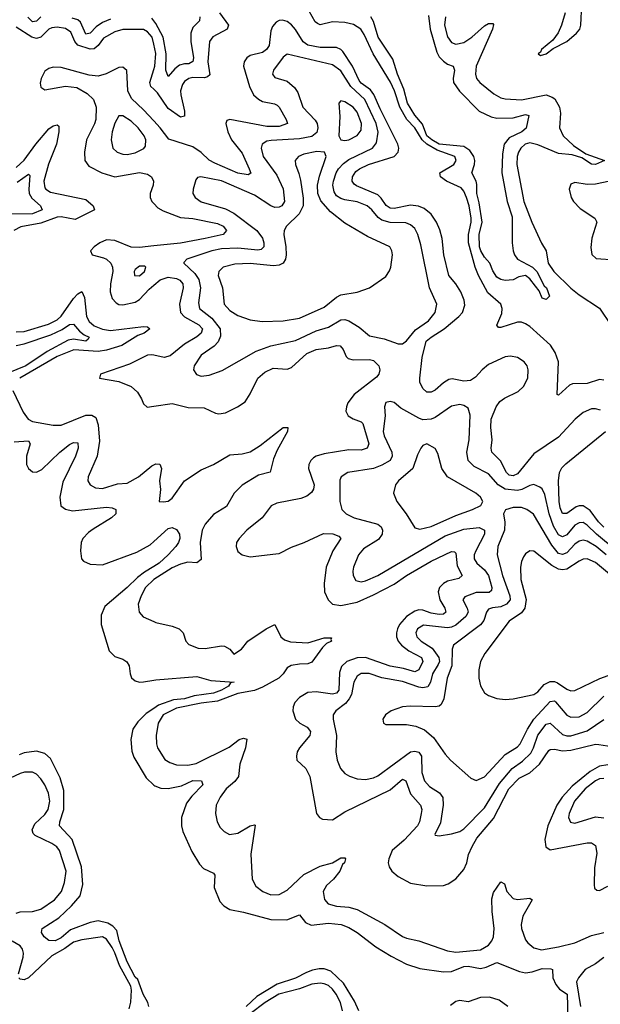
# Model space of a CAD drawing. Header units: inches. Extents: x 1694797 to 1849917, y 907313 to 1017959.
# Tile 682 of 834: x 1839347 to 1842174, y 942461 to 947256. Entities that reach past the tile are written whole.
import ezdxf

# ---------------------------------------------------------------- set-up
doc = ezdxf.new("R2010")
doc.units = ezdxf.units.IN
doc.header["$MEASUREMENT"] = 0
doc.layers.add('B8934', color=7, linetype='Continuous')
doc.layers.add('B8944', color=7, linetype='Continuous')

msp = doc.modelspace()

# ---------------------------------------------------------------- linework, layer by layer
at = {"layer": 'B8934', "color": 5}
for points, elevation in [([(1839450, 947270), (1839430, 947248.5), (1839410, 947244.9), (1839387.7, 947267.7)], 560), ([(1840000, 947136.3), (1839992, 947170), (1839970, 947196.6), (1839950, 947208.3), (1839850, 947207.4), (1839810, 947196.8), (1839754.6, 947165.4), (1839730, 947129.9), (1839710, 947113.3), (1839690, 947112.2), (1839630, 947132.3), (1839615.7, 947150), (1839595.8, 947195.8), (1839570, 947213), (1839530, 947218.9), (1839504.6, 947215.4), (1839490, 947209.4), (1839450, 947170.4), (1839430, 947164.9), (1839406.5, 947170), (1839330, 947218.8)], 580), ([(1839790, 947258.5), (1839750, 947242.4), (1839719.4, 947220.6), (1839690, 947189.9), (1839670, 947185.2), (1839643.2, 947243.2), (1839630, 947254.6), (1839603.1, 947263.1)], 560), ([(1840000, 947250.6), (1839990, 947263.6)], 560), ([(1840000, 946763.2), (1839950, 946817.3), (1839891.3, 946871.3), (1839874.5, 946910), (1839868.5, 947008.5), (1839850, 947024.6), (1839830, 947023), (1839768.6, 946991.4), (1839730, 946981.2), (1839686.2, 946986.2), (1839550, 947022.8), (1839510, 947025.4), (1839490, 947018.7), (1839470, 947004.4), (1839451.3, 946970), (1839447.1, 946947.1), (1839450, 946927.7), (1839470, 946914.9), (1839570, 946932.8), (1839625.2, 946925.2), (1839676.6, 946896.6), (1839706.6, 946866.6), (1839718.9, 946830), (1839717.6, 946770), (1839711.7, 946748.3), (1839673.3, 946670), (1839663.1, 946610), (1839665.1, 946570), (1839683.2, 946543.2), (1839747.8, 946510), (1839810, 946491), (1839930, 946511.2), (1839970, 946503.1), (1839989.4, 946490), (1839999.2, 946470), (1839996.8, 946450), (1839982.5, 946410), (1839982.9, 946390), (1839991.2, 946370), (1840000, 946360.9)], 620), ([(1840000, 946917), (1839986.2, 946930), (1839981, 946950), (1840000, 947012.9)], 580), ([(1839330, 946535.5), (1839370, 946571.4), (1839425.5, 946650), (1839490, 946724.2), (1839510, 946739.6), (1839530, 946743.5), (1839537.2, 946737.2), (1839537.5, 946710), (1839526.2, 946650), (1839488.3, 946551.7), (1839465.4, 946470), (1839470, 946437.3), (1839474.3, 946430), (1839496.7, 946416.7), (1839670, 946381), (1839705, 946350), (1839711.1, 946330), (1839616.9, 946283.1), (1839550, 946295.4), (1839530, 946293.4), (1839450, 946265.5), (1839352.3, 946247.7), (1839318.6, 946230)], 580), ([(1839335.1, 946464.9), (1839390, 946503.2), (1839397.2, 946497.2), (1839391.5, 946430), (1839393.8, 946410), (1839406.3, 946386.3), (1839448.7, 946350), (1839456.6, 946330), (1839410, 946310), (1839290, 946309.6)], 560), ([(1840000, 946153.9), (1839930, 946146.8), (1839890, 946148.9), (1839810, 946180.9), (1839770, 946183.7), (1839738.2, 946170), (1839710.2, 946150), (1839691.7, 946130), (1839700.5, 946110), (1839755.4, 946095.4), (1839770, 946088.9), (1839790.9, 946070), (1839799.6, 946050), (1839800.9, 946030), (1839789.7, 945969.7), (1839787.5, 945930), (1839798.2, 945898.2), (1839816.9, 945876.9), (1839830, 945869.2), (1839850, 945867.1), (1839910, 945880.3), (1839930, 945893.3), (1839977, 945943), (1840000, 945962.3)], 620), ([(1839330, 945735.9), (1839370, 945737.2), (1839486.9, 945773.1), (1839530, 945794.2), (1839550, 945812.6), (1839610, 945898.8), (1839630, 945921.6), (1839650, 945933), (1839662.9, 945902.9), (1839672.4, 945810), (1839685.5, 945785.5), (1839710, 945765.1), (1839750, 945748.4), (1839790, 945741.5), (1839950, 945762.1), (1839970, 945759.6), (1839981.7, 945750), (1839953.6, 945730), (1839922.2, 945717.8), (1839845, 945670), (1839770, 945646.7), (1839730, 945640.2), (1839611.2, 945648.8), (1839530, 945615.7), (1839347.3, 945510)], 580), ([(1839330, 945669), (1839370, 945677), (1839499, 945721), (1839553.5, 945746.5), (1839590, 945771.2), (1839610, 945773.5), (1839639, 945739), (1839661.2, 945721.3), (1839685, 945710), (1839680.6, 945699.4), (1839670, 945691.1), (1839610, 945700.1), (1839584, 945696), (1839480.6, 945639.4), (1839377.7, 945570), (1839290, 945534.8)], 560), ([(1840000, 945621.6), (1839990, 945623.6), (1839970, 945621.7), (1839881.3, 945578.7), (1839740.4, 945530), (1839736.3, 945510), (1839830, 945494.3), (1839889.5, 945469.5), (1839921.2, 945441.2), (1839940.4, 945410), (1839950, 945384.4), (1839968.5, 945368.5), (1840000, 945373.2)], 620), ([(1839313.3, 945450), (1839365, 945345), (1839389.3, 945310), (1839410, 945299.6), (1839510, 945281.7), (1839550, 945280.9), (1839670, 945330.1), (1839698.8, 945330), (1839717.9, 945317.9), (1839730, 945282.8), (1839736.7, 945203.3), (1839724.8, 945130), (1839680.2, 945030), (1839679.1, 945010), (1839690.3, 944990), (1839716.7, 944976.7), (1839750, 944973.3), (1839824.2, 944995.8), (1839870, 944999.1), (1839926, 945030), (1839990, 945083), (1840000, 945088.4)], 580), ([(1839320.7, 945200.7), (1839390, 945204.4), (1839398.1, 945190), (1839381.3, 945130), (1839380.1, 945090), (1839390.2, 945070), (1839410, 945054), (1839430, 945052.9), (1839455.1, 945064.9), (1839542.7, 945150), (1839590, 945187.5), (1839610, 945197.6), (1839630, 945194.9), (1839632.3, 945170), (1839619.6, 945130), (1839556.7, 945003.3), (1839542.4, 944930), (1839548.4, 944888.4), (1839570, 944871.5), (1839604.8, 944864.8), (1839770, 944882.7), (1839798.2, 944878.2), (1839816.1, 944870), (1839815.3, 944850), (1839794.6, 944830), (1839704.9, 944775.1), (1839681.7, 944758.3), (1839655.1, 944730), (1839647, 944710), (1839643, 944670), (1839648.5, 944630), (1839658.2, 944618.2), (1839690, 944604.4), (1839750, 944601.6), (1839917, 944663), (1839981.8, 944698.2), (1840000, 944714.9)], 560), ([(1840000, 944593.6), (1839954.5, 944565.5), (1839920.7, 944539.3), (1839870.1, 944490), (1839761.8, 944398.2), (1839743.3, 944356.7), (1839744.8, 944310), (1839782.5, 944182.5), (1839810, 944154.8), (1839850, 944141), (1839869.4, 944129.4), (1839881.1, 944110), (1839884.5, 944070), (1839890.9, 944050.9), (1839910, 944035.6), (1839930, 944030.2), (1839950, 944030.8), (1840000, 944038.8)], 560), ([(1840000, 944529.3), (1839960.5, 944490), (1839938.6, 944450), (1839924.3, 944410), (1839928.2, 944370), (1839948.6, 944348.6), (1840000, 944325.4)], 580), ([(1840000, 943901.9), (1839962.9, 943877.1), (1839922.6, 943837.4), (1839898.5, 943801.5), (1839888.7, 943750), (1839893.6, 943693.6), (1839903.8, 943663.8), (1839963.2, 943563.2), (1840000, 943528.7)], 560), ([(1839976.5, 942450), (1839971.6, 942470), (1839949.1, 942510), (1839922.3, 942582.3), (1839910, 942593.2), (1839870, 942667.7), (1839832.4, 942770), (1839819.8, 942819.8), (1839801.1, 942841.1), (1839776.8, 942856.8), (1839730, 942867.4), (1839690, 942859.3), (1839595.5, 942824.5), (1839550, 942784.3), (1839520.7, 942770), (1839490, 942772.4), (1839466, 942790), (1839453.6, 942810), (1839457.6, 942830), (1839538.6, 942881.4), (1839599.6, 942940.4), (1839641.7, 942990), (1839654.9, 943045.1), (1839648, 943130), (1839603.6, 943263.6), (1839541.8, 943330), (1839543, 943350), (1839562.7, 943410), (1839563, 943503), (1839544.5, 943564.5), (1839498.1, 943658.1), (1839470, 943683.2), (1839430, 943693.4), (1839370, 943685), (1839344.6, 943675.4)], 560), ([(1839330, 942905.6), (1839350, 942912.1), (1839410, 942913.2), (1839450, 942924.6), (1839516.5, 942970), (1839550.4, 943010), (1839566.3, 943053.7), (1839573.1, 943110), (1839541.8, 943210), (1839527.8, 943227.8), (1839504.1, 943244.1), (1839423.2, 943283.2), (1839413.1, 943293.1), (1839408, 943310), (1839420.4, 943339.6), (1839470, 943385.9), (1839485.9, 943410), (1839494.3, 943450), (1839487.9, 943490), (1839470, 943529.8), (1839450, 943559.8), (1839430, 943581.5), (1839410, 943592), (1839371.6, 943591.6), (1839350, 943585.3), (1839250, 943539.9)], 580), ([(1839341.8, 942610), (1839365.1, 942690), (1839366.3, 942710), (1839361.8, 942730), (1839350, 942745.4), (1839310, 942768.1)], 580), ([(1839880.8, 942439.2), (1839888.7, 942471.3), (1839892.2, 942530), (1839888.2, 942550), (1839833.7, 942650), (1839811.2, 942711.2), (1839796.9, 942736.9), (1839770, 942777.6), (1839750, 942789.4), (1839650, 942775.4), (1839610, 942763.4), (1839567.2, 942732.8), (1839503.4, 942696.5), (1839390, 942589.9), (1839370, 942579.6), (1839350, 942583.6), (1839343.4, 942590)], 580)]:
    msp.add_lwpolyline(points, dxfattribs=dict(at, elevation=elevation))
at = {"layer": 'B8934', "color": 5, "elevation": 640}
for points in [[(1839830, 946787.3), (1839810, 946752.7), (1839798.2, 946710), (1839793, 946670), (1839801.5, 946630), (1839822, 946610), (1839850, 946600.6), (1839870, 946599), (1839910, 946607.7), (1839951.7, 946628.3), (1839959.8, 946640.2), (1839961.2, 946670), (1839953.7, 946690), (1839924.8, 946730), (1839890, 946762.3), (1839850, 946786.9)], [(1839955.8, 946055.8), (1839930, 946055.6), (1839910, 946039.5), (1839905.3, 946030), (1839907, 946010), (1839930, 946009.2), (1839954.2, 946030), (1839961.6, 946050)]]:
    msp.add_lwpolyline(points, close=True, dxfattribs=at)
at = {"layer": 'B8944', "color": 5}
for points, elevation in [([(1842002.8, 947290), (1841985.4, 947230), (1841968, 947192), (1841943.2, 947156.8), (1841886.7, 947110), (1841882, 947098), (1841871, 947090), (1841882, 947082), (1841910, 947089.2), (1841944.7, 947115.2), (1842010, 947149.3), (1842058.5, 947190), (1842073.3, 947210), (1842079.6, 947230), (1842082.9, 947330)], 620), ([(1840319.5, 947290), (1840363.3, 947230), (1840360.4, 947219.6), (1840356.8, 947210), (1840287.2, 947172.8), (1840270.7, 947150), (1840262.9, 947050), (1840272.8, 946987.2), (1840262.2, 946977.8), (1840246.8, 946973.2), (1840190, 946973.9), (1840170.7, 946969.3), (1840150, 946955.3), (1840140.1, 946939.9), (1840130.8, 946910), (1840131.8, 946890), (1840148.9, 946811.1), (1840150, 946786), (1840130, 946781.2), (1840070, 946823.4), (1840019, 946899), (1840000, 946917)], 580), ([(1840225, 947270), (1840222.3, 947250), (1840190, 947218.2), (1840180.6, 947190), (1840180.5, 947150), (1840193.6, 947070), (1840190, 947051.5), (1840170, 947041), (1840150, 947041.2), (1840125.6, 947034.4), (1840103, 947017), (1840070, 946978.9), (1840058.4, 947010), (1840060.8, 947090), (1840045.6, 947170), (1840010, 947237.7), (1840000, 947250.6)], 560), ([(1842190, 945501), (1842170, 945504.3), (1842110, 945484.4), (1842037.7, 945482.3), (1842023.4, 945476.6), (1841970, 945426.7), (1841963.1, 945430), (1841969.4, 945590), (1841954.4, 945634.4), (1841930.8, 945670.8), (1841830, 945762.2), (1841810, 945775.4), (1841790, 945782.4), (1841770, 945783), (1841690, 945756.5), (1841677.6, 945757.6), (1841670, 945769), (1841694.7, 945825.3), (1841696.6, 945850), (1841688.8, 945870), (1841625.8, 945925.8), (1841580.2, 946010), (1841564.1, 946050), (1841532.4, 946170), (1841532.8, 946210), (1841544.8, 946270), (1841544.4, 946290), (1841535.2, 946350), (1841522.9, 946390), (1841510, 946420.6), (1841496.3, 946436.3), (1841425.2, 946470), (1841395.9, 946490), (1841392.8, 946510), (1841459.9, 946550), (1841472.1, 946570), (1841465.9, 946590), (1841380.1, 946620.1), (1841329.7, 946649.7), (1841306.1, 946670), (1841270, 946729.3), (1841231.3, 946770), (1841198, 946830), (1841171.2, 946910), (1841151.7, 946951.7), (1841067.5, 947090), (1841024.3, 947184.3), (1841007.4, 947210), (1840972.7, 947232.7), (1840930, 947242.4), (1840870, 947245.4), (1840810, 947231), (1840796.5, 947236.5), (1840786.1, 947246.1), (1840757.2, 947297.2)], 580), ([(1841336.9, 947276.9), (1841345.4, 947210), (1841377.9, 947097.9), (1841390, 947075.6), (1841410, 947053.3), (1841430, 947039.8), (1841458, 947030), (1841463.2, 947010), (1841456.8, 946970), (1841459.8, 946950), (1841487.4, 946907.4), (1841584.7, 946810), (1841642.6, 946782.6), (1841670, 946776.8), (1841750, 946777.7), (1841810, 946794.8), (1841826, 946790), (1841812.3, 946727.7), (1841791.8, 946710), (1841730, 946679.9), (1841704.9, 946650), (1841696.7, 946603.3), (1841693.6, 946510), (1841720.4, 946370), (1841744.2, 946295.8), (1841744.9, 946170), (1841749.1, 946130), (1841756, 946110), (1841770.2, 946090), (1841842.8, 946050), (1841864.3, 946030), (1841900.2, 945960.2), (1841911.3, 945950), (1841926.8, 945910), (1841910, 945893.2), (1841890, 945899.3), (1841875.3, 945935.3), (1841858.6, 945958.6), (1841830, 945994.5), (1841810, 946009.4), (1841776.7, 946003.3), (1841750, 945989.5), (1841710, 945985.6), (1841689, 945990), (1841670, 946002.7), (1841650, 946032.7), (1841636.4, 946070), (1841610, 946100.2), (1841592, 946130), (1841585.7, 946150), (1841583.4, 946210), (1841598.4, 946270), (1841584.5, 946364.5), (1841572.9, 946410), (1841573.3, 946453.3), (1841569.5, 946470), (1841548.6, 946510), (1841561, 946550), (1841562.7, 946570), (1841557.7, 946590), (1841538.9, 946618.9), (1841510, 946638.5), (1841390, 946649.3), (1841353.7, 946670), (1841329.6, 946690), (1841307.4, 946747.4), (1841270, 946790.8), (1841234.4, 946850), (1841217.1, 946917.1), (1841186.6, 946990), (1841163.9, 947063.9), (1841093, 947170), (1841070, 947246.8), (1841055.9, 947270)], 560), ([(1841420.6, 947270), (1841414.7, 947230), (1841430, 947171.8), (1841450, 947145), (1841470, 947136.4), (1841510, 947144.9), (1841547.7, 947170), (1841610, 947226.1), (1841630, 947236.8), (1841650, 947236.9), (1841653.2, 947233.1), (1841649.3, 947210), (1841568.7, 947030), (1841565.5, 946990), (1841571.3, 946970), (1841587.4, 946950), (1841654.7, 946894.7), (1841690, 946875.6), (1841710, 946871), (1841790, 946865.3), (1841910, 946889.5), (1841939.3, 946879.3), (1841951.8, 946870), (1841975.2, 946830), (1841979.3, 946800.7), (1841975.7, 946730), (1841992.6, 946690), (1842043.5, 946643.5), (1842103.3, 946603.3), (1842194.4, 946570), (1842150, 946551.1), (1842130, 946551.8), (1842083.3, 946583.3), (1842037.4, 946597.4), (1841970, 946604.6), (1841870, 946646.8), (1841830, 946656.8), (1841807.5, 946650), (1841786.7, 946630), (1841775.5, 946610), (1841768.9, 946590), (1841766.8, 946550), (1841800.8, 946370), (1841840.1, 946270), (1841887.4, 946167.4), (1841909.3, 946130), (1841920.1, 946070), (1841947.9, 946030), (1842030, 945948.4), (1842070, 945915.3), (1842170, 945851.3), (1842226, 945766)], 580), ([(1842174.1, 945354.1), (1842150, 945361.5), (1842130, 945360.1), (1842090, 945342.5), (1842051.2, 945310), (1841970, 945223.4), (1841850, 945142.4), (1841770, 945044.2), (1841750, 945034.6), (1841730, 945038.5), (1841717.1, 945050), (1841687.1, 945107.1), (1841644.9, 945150), (1841642.3, 945170), (1841646.9, 945210), (1841640.1, 945270), (1841643.1, 945310), (1841666.1, 945370), (1841684.1, 945395.9), (1841707.2, 945412.8), (1841774.3, 945445.7), (1841799.9, 945470), (1841820.7, 945510), (1841823.2, 945550), (1841817.3, 945570), (1841803.2, 945590), (1841770, 945610.9), (1841737, 945617), (1841710, 945614), (1841630, 945576), (1841598.3, 945550), (1841565.5, 945514.5), (1841541.7, 945498.3), (1841510, 945494.8), (1841453.2, 945506.8), (1841436.2, 945503.8), (1841410, 945487.3), (1841370, 945451.6), (1841350, 945441.6), (1841330, 945442.2), (1841310, 945459.2), (1841295.4, 945490), (1841295.6, 945510), (1841306, 945610), (1841326.3, 945690), (1841349.9, 945710), (1841413.9, 945750), (1841484.7, 945810), (1841502.1, 945830), (1841514.2, 945865.8), (1841511.7, 945890), (1841494.1, 945930), (1841470.4, 945970), (1841437, 946010), (1841412.7, 946110), (1841403.6, 946190), (1841392.9, 946232.9), (1841375.5, 946270), (1841349.5, 946309.5), (1841316.7, 946336.7), (1841288.2, 946348.2), (1841250, 946352.8), (1841170, 946336.2), (1841150, 946337.3), (1841131.2, 946351.2), (1841106.9, 946386.9), (1841090, 946403.1), (1840986.4, 946446.4), (1840975.3, 946455.3), (1840965.9, 946470), (1840967.1, 946490), (1840983.7, 946516.3), (1841001, 946530), (1841045.5, 946550), (1841169.9, 946590.1), (1841189.9, 946610), (1841192.4, 946630), (1841187.3, 946650), (1841101.6, 946821.6), (1841071.9, 946891.9), (1841054.2, 946914.2), (1841010, 946946.8), (1840999.4, 946959.4), (1840966.8, 947030), (1840920.5, 947100.5), (1840910, 947111.3), (1840890, 947120.3), (1840810, 947119.8), (1840750, 947131.8), (1840727.9, 947147.9), (1840690, 947208.2), (1840670, 947231.5), (1840650, 947246.4), (1840626.6, 947253.4), (1840610, 947251.3), (1840596.5, 947243.5), (1840577.6, 947222.4), (1840570, 947200.9), (1840561.2, 947130), (1840549.3, 947110.7), (1840530, 947096.8), (1840470, 947081), (1840452.8, 947070), (1840440.4, 947050), (1840436.8, 947030), (1840465.3, 946930), (1840486, 946890), (1840510, 946868.1), (1840530, 946858), (1840586.9, 946846.9), (1840599.9, 946839.9), (1840610.1, 946830.1), (1840645.2, 946770), (1840650.2, 946750), (1840610, 946736.4), (1840550, 946735.7), (1840370.2, 946769.8), (1840354.9, 946765.1), (1840351.3, 946750), (1840361, 946710), (1840378.2, 946670), (1840430, 946606.2), (1840465.1, 946530), (1840471.7, 946508.3), (1840459.1, 946500.9), (1840410, 946507.7), (1840296.7, 946556.7), (1840270, 946572.2), (1840230, 946609.1), (1840190, 946637.3), (1840074, 946674), (1840030.6, 946730), (1840000, 946763.2)], 620), ([(1840000, 947012.9), (1840005.1, 947030), (1840010.8, 947090.8), (1840000, 947136.3)], 580), ([(1842250, 946475.8), (1842150, 946454.2), (1842110, 946453.5), (1842050, 946463.4), (1842030, 946455.6), (1842021.4, 946430), (1842032.4, 946390), (1842043.7, 946370), (1842075.7, 946335.7), (1842147.1, 946290), (1842156.1, 946270), (1842132.4, 946192.4), (1842126.7, 946146.7), (1842131.9, 946111.9), (1842153.5, 946093.5), (1842246, 946086)], 620), ([(1840000, 946360.9), (1840020.1, 946340.1), (1840045.1, 946325.1), (1840130, 946293.3), (1840190, 946288.2), (1840310, 946263.4), (1840337.8, 946250), (1840353.8, 946230), (1840338, 946210), (1840250.3, 946189.7), (1840130, 946167), (1840000, 946153.9)], 620), ([(1840000, 945962.3), (1840031.4, 945988.6), (1840070, 946001.5), (1840110, 945996.3), (1840127.3, 945987.3), (1840142.3, 945970), (1840143.3, 945950), (1840125.1, 945870), (1840130.9, 945830), (1840148.9, 945808.9), (1840219.5, 945770), (1840236.6, 945750), (1840230.8, 945730), (1840209.3, 945710.7), (1840150, 945675.8), (1840080.5, 945619.5), (1840050, 945611.6), (1840000, 945621.6)], 620), ([(1840000, 945373.2), (1840090, 945386.7), (1840167.8, 945367.8), (1840245.6, 945365.6), (1840300.1, 945340.1), (1840316.7, 945336.7), (1840350, 945342.1), (1840408.3, 945370), (1840444.5, 945395.5), (1840470, 945433.6), (1840506.4, 945510), (1840541.2, 945538.8), (1840581.6, 945558.4), (1840650, 945554.8), (1840670, 945561.7), (1840744.9, 945630), (1840790, 945650.5), (1840850, 945658.2), (1840890, 945668.6), (1840907.6, 945667.6), (1840922.2, 945650), (1840935.9, 945615.9), (1840946, 945606), (1840970, 945599.8), (1841050, 945600.4), (1841070, 945596.4), (1841094.8, 945570), (1841100.1, 945550), (1841094.8, 945530), (1841084.6, 945515.4), (1840974.9, 945430), (1840945.1, 945390), (1840937.9, 945370), (1840935.5, 945350), (1840946.5, 945326.5), (1840970, 945312.6), (1841010, 945298.2), (1841018.4, 945290), (1841047.1, 945190), (1841039.3, 945170), (1841010, 945159.9), (1840950, 945161.7), (1840830, 945141.2), (1840790, 945130.4), (1840778.1, 945121.9), (1840764.7, 945110), (1840754.4, 945090), (1840754, 945070), (1840780.1, 944990), (1840777.5, 944970), (1840767, 944953), (1840744.6, 944935.4), (1840716.4, 944923.6), (1840599, 944901), (1840571.7, 944888.3), (1840527.8, 944830), (1840453.6, 944770), (1840415.7, 944730), (1840403.5, 944710), (1840400.6, 944690), (1840410, 944665.5), (1840430, 944649.4), (1840470, 944640.1), (1840594, 944654), (1840610, 944656.6), (1840670, 944687.9), (1840732.7, 944710), (1840826.7, 944753.3), (1840871.9, 944751.9), (1840901.3, 944741.3), (1840911.3, 944730), (1840871.8, 944670), (1840838.5, 944590), (1840830.2, 944509.8), (1840831.8, 944470), (1840848.2, 944430), (1840870, 944409.4), (1840910, 944402.4), (1840990, 944419.7), (1841070, 944454.6), (1841170, 944507), (1841230, 944549.7), (1841350, 944619.2), (1841450, 944666.4), (1841464.4, 944664.4), (1841470, 944657.3), (1841476.4, 944596.4), (1841501.2, 944550), (1841484.8, 944535.2), (1841430, 944522.1), (1841410.1, 944509.9), (1841391.6, 944490), (1841384.3, 944470), (1841392.1, 944430), (1841416.8, 944390), (1841421.5, 944370), (1841410, 944361.5), (1841390, 944358.6), (1841350, 944365.9), (1841310, 944380.4), (1841290, 944382.3), (1841270, 944376.1), (1841230, 944349.5), (1841196.6, 944310), (1841186.2, 944290), (1841181.1, 944270), (1841181.9, 944250), (1841189.7, 944230), (1841205.8, 944210), (1841242, 944182), (1841303.7, 944150), (1841310.1, 944130), (1841289.7, 944090.3), (1841270, 944079.6), (1841216.1, 944096.1), (1841150, 944107.2), (1841030, 944150.6), (1840990, 944148.5), (1840940.5, 944130), (1840913.4, 944106.6), (1840903.4, 944076.6), (1840900.6, 943990), (1840890, 943976.1), (1840870, 943971.2), (1840790, 943983), (1840750, 943978.7), (1840710, 943955.9), (1840687, 943930), (1840678.7, 943910), (1840677.5, 943890), (1840690.1, 943850.1), (1840711.2, 943830), (1840747.5, 943810), (1840763.3, 943790), (1840759.8, 943770), (1840710.1, 943710), (1840698.6, 943690), (1840694.2, 943670), (1840696.5, 943650), (1840739.8, 943610), (1840760.4, 943570), (1840791.4, 943390), (1840807, 943370), (1840822.1, 943362.1), (1840870, 943358.6), (1840930, 943398.6), (1841150, 943505.2), (1841210, 943557.5), (1841227.6, 943550), (1841250, 943485.4), (1841299.1, 943430), (1841304.2, 943410), (1841302.1, 943390), (1841294.1, 943350), (1841284.5, 943330), (1841219.2, 943260.8), (1841161, 943210), (1841143.5, 943170), (1841140.6, 943150), (1841145.4, 943130), (1841158.5, 943110), (1841190, 943082.9), (1841250, 943050.2), (1841330, 943037.7), (1841410, 943040.2), (1841432.4, 943047.6), (1841470, 943071.5), (1841510, 943117.8), (1841523.4, 943150), (1841531.7, 943190), (1841549.9, 943230), (1841572.8, 943270), (1841653.5, 943366.5), (1841728.6, 943510), (1841778, 943562), (1841830, 943587.7), (1841877.6, 943630), (1841923.5, 943696.5), (1841930, 943701.7), (1841950, 943702.8), (1841990, 943695.9), (1842030, 943697.9), (1842150, 943727.2), (1842167, 943727), (1842230, 943715.9)], 620), ([(1842250, 944671.3), (1842155.6, 944750), (1842110, 944794.1), (1842090, 944806.5), (1842070, 944806.4), (1842050, 944794.3), (1842010, 944748), (1841990, 944737.2), (1841970, 944747.5), (1841945.5, 944790), (1841924.5, 944850), (1841904.2, 944944.2), (1841890, 944970.8), (1841879.7, 944979.7), (1841850, 944992.8), (1841830, 944988), (1841791.8, 944968.2), (1841770, 944963.7), (1841710, 944969.9), (1841676.7, 944990), (1841630, 945044.9), (1841560.4, 945080.4), (1841530.5, 945110), (1841524.6, 945150), (1841534.7, 945210), (1841540.6, 945330), (1841530, 945364.7), (1841510, 945377.8), (1841490, 945381.7), (1841450, 945373.7), (1841370, 945318.5), (1841350, 945310.4), (1841310, 945307.9), (1841290, 945314.6), (1841203.4, 945363.4), (1841170, 945391.1), (1841150, 945397.3), (1841130, 945391.1), (1841122.4, 945370), (1841126.7, 945326.7), (1841116.8, 945250), (1841121, 945230), (1841158.3, 945150), (1841159.8, 945130), (1841150.2, 945110), (1841110, 945086.5), (1841070, 945069.9), (1840944.9, 945050), (1840912.9, 945030), (1840906.2, 945013.8), (1840905.2, 944910), (1840915.3, 944870), (1840936.9, 944850), (1840974.9, 944830), (1841090, 944798.7), (1841106.2, 944786.2), (1841113.8, 944770), (1841111.3, 944750), (1841094.7, 944725.3), (1841021.7, 944678.3), (1840996.6, 944650), (1840972.2, 944590), (1840968.7, 944570), (1840970.2, 944550), (1840984.2, 944524.2), (1841010, 944518.7), (1841030, 944522.5), (1841090, 944549.1), (1841417.7, 944742.3), (1841510, 944774.1), (1841583.6, 944783.6), (1841610.6, 944770.6), (1841610.1, 944750), (1841567, 944670), (1841558.9, 944650), (1841559, 944630), (1841572.9, 944610), (1841610, 944577), (1841629.2, 944550), (1841646.1, 944490), (1841643.2, 944476.8), (1841633.3, 944466.7), (1841570, 944465.8), (1841514.4, 944445.6), (1841503.8, 944430), (1841526.3, 944390), (1841530.6, 944370), (1841518.3, 944350), (1841470, 944307.4), (1841450, 944297.2), (1841430, 944293.6), (1841312.8, 944307.2), (1841283.7, 944290), (1841276.3, 944270), (1841281.2, 944250), (1841301.8, 944230), (1841355.8, 944195.8), (1841387.8, 944150), (1841390.4, 944130), (1841385, 944115), (1841357.4, 944070), (1841346.3, 944030), (1841333.3, 944006.7), (1841310, 944001.7), (1841290, 944005.1), (1841210, 944033.1), (1841110.6, 944050.6), (1841048.2, 944071.8), (1841010, 944071.9), (1840990, 944058.7), (1840973.4, 944030), (1840961.7, 943970), (1840951.9, 943948.1), (1840933.7, 943926.3), (1840886.9, 943890), (1840874, 943870), (1840872.8, 943850), (1840889.3, 943770), (1840886, 943690), (1840892.4, 943650), (1840909.4, 943609.4), (1840930, 943585.7), (1840952.1, 943572.1), (1840990, 943559), (1841030, 943555.2), (1841070, 943564.1), (1841090, 943573.5), (1841249.9, 943690.1), (1841270, 943694.2), (1841290, 943688.3), (1841303.7, 943670), (1841305.4, 943590), (1841318.5, 943550), (1841342, 943522), (1841390.5, 943490.5), (1841407.7, 943467.7), (1841408.6, 943430), (1841395.3, 943344.7), (1841367.9, 943287.9), (1841370, 943284), (1841390, 943282), (1841450, 943291.1), (1841490, 943302.5), (1841510, 943315.7), (1841610, 943418.2), (1841683.5, 943536.5), (1841744.3, 943610), (1841795.2, 943644.8), (1841836, 943684), (1841849, 943710), (1841868.9, 943771.1), (1841910, 943824.6), (1841930, 943829.5), (1841990, 943775.6), (1842010, 943768.9), (1842030, 943768.5), (1842110, 943793.3), (1842190, 943847.3)], 640), ([(1840000, 945088.4), (1840010, 945093.8), (1840030, 945091.8), (1840037.7, 945070), (1840027.2, 945010), (1840032.8, 944967.2), (1840026, 944910), (1840047.3, 944907.3), (1840070, 944911), (1840090, 944925.1), (1840150.4, 945010), (1840230, 945064), (1840290.5, 945089.5), (1840370, 945136.5), (1840430, 945141.7), (1840470, 945151.5), (1840518.3, 945181.7), (1840630, 945270.3), (1840652.4, 945270), (1840651.4, 945250), (1840600.7, 945159.3), (1840582.5, 945117.5), (1840567.1, 945052.9), (1840510, 945037.1), (1840430, 944989.6), (1840390.9, 944950), (1840354, 944886), (1840290, 944846.2), (1840250, 944798.6), (1840235.3, 944770), (1840226.5, 944710), (1840230, 944626.8), (1840210, 944611), (1840166.5, 944613.5), (1840130, 944604.8), (1840090, 944587), (1840000.7, 944530), (1840000, 944529.3)], 580), ([(1842190, 944784.8), (1842164.8, 944810), (1842125, 944865), (1842090, 944888), (1842070, 944889.1), (1842055.9, 944884.1), (1842010, 944850.5), (1841990, 944851.6), (1841978.3, 944878.3), (1841973.4, 944910), (1841969.5, 945010.5), (1841974.5, 945050), (1841986.7, 945073.3), (1842006.3, 945093.7), (1842198.3, 945250)], 620), ([(1842202.6, 944650), (1842153.8, 944690), (1842110, 944717.2), (1842090, 944721.8), (1842070, 944716.3), (1842050, 944701.3), (1842010, 944659.1), (1841990, 944650.7), (1841970, 944657.1), (1841937.1, 944697.1), (1841848.5, 944848.5), (1841815.4, 944870), (1841790, 944879.6), (1841750, 944879.9), (1841711.3, 944868.7), (1841702, 944850), (1841709.6, 944809.6), (1841707.4, 944770), (1841674.7, 944690), (1841671.2, 944650), (1841697.1, 944550), (1841732.9, 944450), (1841734.4, 944430), (1841717.5, 944410), (1841690, 944396.5), (1841648.2, 944391.8), (1841630, 944384.7), (1841620.1, 944370), (1841607.2, 944330), (1841590.7, 944309.3), (1841459.8, 944210), (1841453.1, 944190), (1841450.9, 944110), (1841427.8, 944050), (1841411.3, 943948.7), (1841398.8, 943921.2), (1841390, 943913.4), (1841370, 943909.1), (1841247.5, 943912.5), (1841210, 943909.6), (1841156, 943890), (1841128.6, 943871.4), (1841114.8, 943850), (1841118, 943830), (1841130, 943824), (1841230, 943824.2), (1841275.5, 943815.5), (1841318.3, 943798.3), (1841360.9, 943760.9), (1841418.7, 943678.7), (1841444.9, 943650), (1841542.8, 943562.7), (1841570, 943550.3), (1841610, 943568.4), (1841710, 943676.8), (1841770, 943715.5), (1841784.1, 943730), (1841819, 943801), (1841850.3, 943850), (1841930, 943936.4), (1841950, 943938.6), (1841954.7, 943934.7), (1842010, 943868.8), (1842030, 943858.9), (1842070, 943860.8), (1842110, 943881.9), (1842190, 943961.3)], 660), ([(1840000, 944714.9), (1840070, 944778.8), (1840090, 944782.2), (1840110, 944773.6), (1840125.1, 944750), (1840127.7, 944730), (1840120.1, 944710), (1840107.2, 944690), (1840069.4, 944650), (1840026.4, 944610), (1840000, 944593.6)], 560), ([(1842227.4, 944547.4), (1842150, 944611.9), (1842110, 944629.9), (1842090, 944628.2), (1842070, 944618.5), (1842010, 944580.3), (1841990, 944577.3), (1841970, 944580.6), (1841937.4, 944597.4), (1841850, 944668.3), (1841830, 944669.7), (1841810, 944654.3), (1841800.1, 944639.9), (1841790, 944618), (1841785, 944590), (1841786.3, 944530), (1841812.2, 944432.2), (1841805.9, 944390), (1841790, 944367.5), (1841730, 944327), (1841611.5, 944170), (1841590.3, 944130), (1841582.3, 944090), (1841582.6, 944050), (1841590, 944011.3), (1841610, 943978), (1841630, 943964.4), (1841670, 943950.4), (1841710, 943945.3), (1841748.7, 943948.7), (1841850, 943970.2), (1841870, 943983.2), (1841901.1, 944018.9), (1841930, 944033.6), (1841950, 944032.9), (1841966, 944026), (1842010, 943995.2), (1842030, 943987), (1842050, 943988.4), (1842172, 944048), (1842230, 944068)], 680), ([(1840000, 944325.4), (1840010, 944320.9), (1840090, 944303.1), (1840124, 944290), (1840142.4, 944270), (1840156.4, 944230), (1840170, 944213), (1840215.6, 944195.6), (1840250, 944193.7), (1840330, 944206.2), (1840344.7, 944204.7), (1840370.1, 944190.1), (1840390, 944165.7), (1840427.4, 944190), (1840458.5, 944230), (1840547.9, 944290), (1840590, 944311), (1840618.1, 944250), (1840636.5, 944236.5), (1840666.3, 944226.3), (1840750, 944220.8), (1840830, 944245.7), (1840865.4, 944245.4), (1840862, 944238), (1840864.6, 944230), (1840841.3, 944218.7), (1840821.4, 944198.6), (1840770, 944126.9), (1840750, 944118.6), (1840710, 944118.1), (1840668.8, 944111.2), (1840650, 944099.1), (1840630.6, 944070), (1840609.2, 944050), (1840530, 944005.7), (1840490, 943989.6), (1840410, 943974), (1840310, 943937.3), (1840230, 943928.2), (1840110, 943903), (1840045.1, 943870), (1840021.1, 943830), (1840011.2, 943770), (1840012.8, 943730), (1840018.3, 943710), (1840053.1, 943653.1), (1840077.8, 943637.8), (1840110, 943626.7), (1840165.4, 943625.4), (1840206.9, 943633.1), (1840367.1, 943712.9), (1840416.4, 943750), (1840436.9, 943756.9), (1840452.8, 943752.8), (1840445.8, 943710), (1840418.2, 943630), (1840413.2, 943570), (1840394.3, 943545.7), (1840351.9, 943510), (1840322.6, 943470), (1840303.6, 943430), (1840300.3, 943390), (1840308.9, 943350), (1840322.8, 943322.8), (1840341.9, 943301.9), (1840368.7, 943288.7), (1840410, 943293.9), (1840470, 943330.9), (1840490, 943335.8), (1840492.8, 943332.8), (1840472.8, 943192.8), (1840478.9, 943070), (1840497, 943037), (1840531, 943011), (1840570, 942994.4), (1840610, 942995.4), (1840650, 943017.6), (1840730, 943093.1), (1840810, 943133.2), (1840869.5, 943150.5), (1840910, 943174.6), (1840930, 943174.9), (1840933.8, 943170), (1840927.9, 943150), (1840918.8, 943141.2), (1840905.5, 943110), (1840874.1, 943070), (1840840.6, 943039.4), (1840824.4, 943010), (1840831.1, 942971.1), (1840849.2, 942950), (1840890, 942939.2), (1840950, 942934.6), (1840990, 942923.3), (1841124.3, 942850), (1841210, 942791.2), (1841230, 942782.7), (1841290, 942770.7), (1841430, 942722.2), (1841470, 942715.2), (1841590, 942727.1), (1841630, 942749.2), (1841646.2, 942770), (1841654, 942790), (1841657.4, 942830), (1841647.3, 942912.7), (1841645.3, 942974.7), (1841653.9, 943006.1), (1841690, 943058), (1841707.5, 943047.5), (1841718.8, 943010), (1841750, 942975.6), (1841770, 942971.6), (1841830, 942977.1), (1841842.6, 942970), (1841797, 942890), (1841787.6, 942850), (1841790.6, 942830), (1841810, 942774.7), (1841820.2, 942760.2), (1841850, 942736.8), (1841886.6, 942726.6), (1841970, 942741.1), (1842050, 942761.1), (1842130, 942795.3), (1842190, 942810.4)], 580), ([(1840000, 944038.8), (1840010, 944040.4), (1840210, 944058), (1840278.3, 944038.3), (1840391, 944030), (1840372.9, 944027.1), (1840364.2, 944010), (1840329.1, 943990), (1840290, 943976.9), (1840196.9, 943963.1), (1840150, 943948.5), (1840096.3, 943943.7), (1840022.8, 943917.2), (1840000, 943901.9)], 560), ([(1842210, 943626.4), (1842170, 943621), (1842124.7, 943595.3), (1842037.2, 943522.8), (1841988.1, 943470), (1841961.3, 943430), (1841918.3, 943330), (1841904.2, 943264.2), (1841908.5, 943228.5), (1841930, 943213.5), (1842110, 943247.7), (1842130, 943247.1), (1842150, 943234.9), (1842157.4, 943197.4), (1842145.9, 943125.9), (1842143.6, 943043.6), (1842146, 943026), (1842157.1, 943017.1), (1842170, 943015.3), (1842210, 943036.2)], 620), ([(1840000, 943528.7), (1840004.5, 943524.5), (1840033.7, 943513.7), (1840070, 943512.5), (1840135.5, 943524.5), (1840190, 943550.5), (1840232.4, 943550), (1840238.5, 943530), (1840184.9, 943475.1), (1840160.1, 943439.9), (1840135.5, 943370), (1840134.3, 943330), (1840141.8, 943301.8), (1840185.4, 943205.4), (1840222.8, 943142.8), (1840242, 943122), (1840290, 943099.6), (1840298, 943090), (1840294.5, 943030), (1840322.3, 942962.3), (1840341.2, 942941.2), (1840370, 942922.9), (1840436.3, 942910), (1840570, 942873.9), (1840648, 942872), (1840710, 942896), (1840739.3, 942859.3), (1840766.6, 942846.6), (1840850, 942856.2), (1840912.7, 942850), (1840950, 942834.6), (1840990, 942810.2), (1841081.6, 942741.6), (1841155.3, 942695.3), (1841230, 942655.8), (1841294.7, 942634.7), (1841410, 942619.8), (1841450, 942620.5), (1841510, 942645.3), (1841530, 942646.4), (1841590, 942635.9), (1841617.5, 942642.5), (1841670, 942664.4), (1841780.6, 942620.6), (1841810, 942614.5), (1841841.5, 942618.5), (1841890, 942636), (1841933.3, 942633.3), (1841941, 942630), (1841942.8, 942590), (1841957.5, 942557.5), (1841975, 942535), (1842012.5, 942510), (1842015, 942395)], 560), ([(1842190, 943561), (1842170, 943558.4), (1842150, 943548.7), (1842099.6, 943510), (1842047.5, 943450), (1842021.2, 943390), (1842018.3, 943370), (1842027.7, 943347.7), (1842050, 943343.7), (1842150, 943373.8), (1842190, 943369.4)], 640), ([(1842190, 942688.6), (1842150, 942657.4), (1842099.1, 942630), (1842066.7, 942590), (1842058.1, 942570), (1842077.1, 942450)], 580), ([(1840997.5, 942430), (1840977.1, 942477.1), (1840923.3, 942563.3), (1840862.3, 942622.3), (1840830, 942634.5), (1840805.5, 942634.5), (1840773.2, 942626.8), (1840743.3, 942616.7), (1840690, 942588.4), (1840600.3, 942559.7), (1840501.7, 942498.3), (1840450.6, 942450)], 560), ([(1840918.6, 942430), (1840908.2, 942470), (1840888.1, 942510), (1840870, 942534.7), (1840850, 942551.8), (1840830, 942561.1), (1840810, 942564), (1840770, 942558.4), (1840710, 942535.8), (1840609.2, 942510.8), (1840542.4, 942470), (1840470, 942415.4)], 580), ([(1841723.1, 942450), (1841681.4, 942481.4), (1841635, 942495), (1841590, 942494.2), (1841530, 942473.8), (1841490, 942479.6), (1841470, 942474.5), (1841444.1, 942455.9)], 560)]:
    msp.add_lwpolyline(points, dxfattribs=dict(at, elevation=elevation))
for points, elevation in [([(1840650, 947088.3), (1840630, 947074), (1840583.1, 947010), (1840578.7, 946990), (1840590, 946974.9), (1840650, 946956.3), (1840685.6, 946925.6), (1840700.7, 946900.7), (1840725, 946830), (1840785.8, 946765.8), (1840795, 946750), (1840798.6, 946730), (1840793.2, 946706.8), (1840770, 946687.3), (1840710, 946674.9), (1840571.7, 946668.3), (1840550, 946664.1), (1840527.5, 946650), (1840523.5, 946630), (1840533, 946590), (1840598.9, 946498.9), (1840630, 946432.9), (1840636.3, 946370), (1840623.9, 946350), (1840610, 946343.2), (1840590, 946342), (1840570, 946349), (1840490, 946402.1), (1840330, 946470.8), (1840229, 946491), (1840212.2, 946487.8), (1840204.6, 946475.4), (1840191.5, 946430), (1840190.2, 946410), (1840200.8, 946390), (1840230, 946368.9), (1840350, 946335.2), (1840390, 946313.9), (1840502.4, 946230), (1840530, 946192.2), (1840535.7, 946170), (1840535.1, 946150), (1840522.8, 946137.2), (1840505.9, 946134.1), (1840410, 946144), (1840330, 946140.3), (1840282.3, 946130), (1840160.5, 946090), (1840146.8, 946073.2), (1840145.7, 946070), (1840200.5, 946020.5), (1840219.2, 945990), (1840227.9, 945950), (1840217.3, 945877.3), (1840223.3, 945850), (1840282.2, 945802.2), (1840322.7, 945750), (1840325.1, 945714.9), (1840312.7, 945687.3), (1840293.3, 945666.7), (1840230, 945621.5), (1840196.9, 945570), (1840194, 945550), (1840208.1, 945528.1), (1840230, 945520.2), (1840270, 945524.7), (1840332.9, 945547.1), (1840498.8, 945641.2), (1840570, 945668.4), (1840690, 945693.2), (1840790, 945740.1), (1840850, 945758.6), (1840910, 945794.3), (1840930, 945795.8), (1840950, 945788.8), (1840999.3, 945759.3), (1841050, 945715.9), (1841120.9, 945701), (1841190, 945676.9), (1841210, 945677.3), (1841230, 945692.4), (1841274.8, 945745.2), (1841337.8, 945790), (1841369.8, 945830), (1841377.7, 945870), (1841342.9, 945950), (1841299.4, 946159.4), (1841285.3, 946210), (1841270, 946239.8), (1841250, 946257.2), (1841226.7, 946266.7), (1841150, 946268.8), (1841110, 946278.9), (1841092.1, 946292.1), (1841062, 946330), (1841039.4, 946350), (1840990, 946369), (1840930, 946378), (1840910, 946385.3), (1840890, 946398.8), (1840877.5, 946417.5), (1840871.7, 946450), (1840874.5, 946470), (1840887.7, 946510), (1840899.9, 946530), (1840924, 946556), (1840950, 946575.4), (1841065, 946630), (1841084.4, 946655.6), (1841092.5, 946707.5), (1841083, 946750), (1841027.8, 946867.8), (1840959.1, 946930), (1840910, 947006.7), (1840870, 947036.4)], 640), ([(1840910, 946860.9), (1840901.6, 946850), (1840905.1, 946785.1), (1840900.8, 946690), (1840910, 946670.5), (1840930, 946667.2), (1840950, 946671.3), (1840990, 946692.1), (1841010, 946718.4), (1841011.8, 946750), (1840990, 946805.1), (1840970, 946829.8), (1840930, 946855.4)], 660), ([(1840793.5, 946613.5), (1840730, 946600.2), (1840704.6, 946590), (1840688.4, 946570), (1840689.4, 946550), (1840706.7, 946506.7), (1840714.1, 946474.1), (1840726.7, 946386.7), (1840726.6, 946350), (1840708.4, 946310), (1840646.2, 946250), (1840634.2, 946230), (1840632.7, 946210), (1840643.5, 946150), (1840645.1, 946110), (1840641, 946090), (1840629.6, 946070.4), (1840610, 946060.4), (1840583.6, 946056.4), (1840470, 946069), (1840394.3, 946065.7), (1840338, 946050), (1840316.2, 946030), (1840312.8, 946010), (1840334.3, 945950), (1840343, 945870), (1840370, 945839.3), (1840410, 945815.2), (1840470, 945794.8), (1840526.9, 945786.9), (1840630, 945789), (1840710, 945802.9), (1840830, 945855.5), (1840890, 945905.1), (1840910, 945916.1), (1840990, 945929.3), (1841050.7, 945949.3), (1841130, 946006), (1841147.9, 946032.1), (1841154, 946050), (1841161.5, 946110), (1841159.3, 946130), (1841149, 946149), (1841040.7, 946200.7), (1840930, 946264.2), (1840860.1, 946320.1), (1840813.3, 946373.3), (1840798.2, 946410), (1840797.5, 946450), (1840806, 946494), (1840839.3, 946590), (1840830.7, 946610.7)], 660), ([(1841330, 945189.6), (1841310, 945181.6), (1841299.5, 945170), (1841283.2, 945136.8), (1841261, 945070), (1841191.1, 945010), (1841177.2, 944990), (1841167.6, 944950), (1841183.6, 944910), (1841228.6, 944850), (1841270, 944781.7), (1841295.5, 944775.5), (1841350, 944788.6), (1841470, 944841.6), (1841551.2, 944870), (1841591.6, 944890), (1841601.1, 944910), (1841589.7, 944930), (1841566.9, 944950), (1841429.8, 945030), (1841402, 945070), (1841382.8, 945142.8), (1841370, 945167.3)], 660)]:
    msp.add_lwpolyline(points, close=True, dxfattribs=dict(at, elevation=elevation))

doc.saveas('drawing.dxf')
